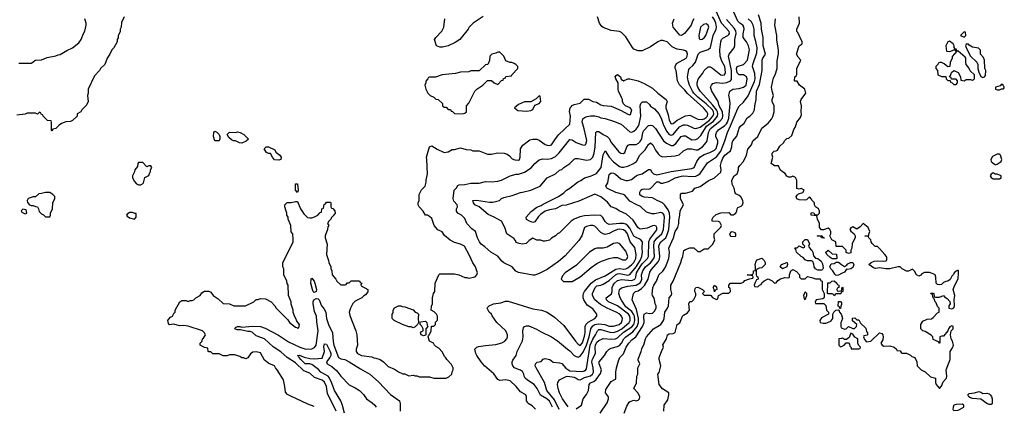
# Model space of a CAD drawing. Header units: inches. Extents: x 2348341 to 2479810, y 460419 to 613669.
# Tile 647 of 656: x 2442038 to 2451578, y 584738 to 588483. Entities that reach past the tile are written whole.
import ezdxf

# ---------------------------------------------------------------- set-up
doc = ezdxf.new("R2010")
doc.units = ezdxf.units.IN
doc.header["$MEASUREMENT"] = 0
doc.layers.add('C4548', color=7, linetype='Continuous')
doc.layers.add('C4558', color=7, linetype='Continuous')

msp = doc.modelspace()

# ---------------------------------------------------------------- linework, layer by layer
at = {"layer": 'C4548', "color": 2}
for points, elevation in [([(2443052, 588510), (2443025.4, 588454.6), (2443022, 588410), (2443012, 588390), (2443011.6, 588368.4), (2442992.7, 588327.3), (2442991.6, 588308.4), (2442982, 588290), (2442982, 588270), (2442952, 588210), (2442932, 588190), (2442912, 588150), (2442884.7, 588110), (2442862, 588050), (2442822, 588010), (2442812, 587990), (2442762, 587938), (2442702, 587810), (2442702, 587770), (2442694, 587750), (2442702, 587690), (2442685.4, 587654.6), (2442642, 587610), (2442631.1, 587588.9), (2442594, 587570), (2442594, 587550), (2442550, 587506), (2442530, 587498), (2442485.4, 587494.6), (2442443.6, 587476.4), (2442419.6, 587460.4), (2442390, 587428), (2442358, 587422), (2442350, 587406), (2442346, 587410), (2442346, 587490), (2442342, 587502), (2442307.3, 587507.3), (2442266, 587550), (2442262, 587562), (2442247.3, 587567.3), (2442242, 587582), (2442230, 587586), (2442212, 587568), (2442190, 587578), (2442110, 587578), (2442091.1, 587568.9), (2442010, 587558)], 70), ([(2444890, 584737.2), (2444830, 584759), (2444658, 584838), (2444633.6, 584853.6), (2444615.3, 584875.3), (2444608.7, 584930), (2444592.9, 584992.9), (2444532.5, 585092.5), (2444515.3, 585110), (2444508.7, 585128.7), (2444452.5, 585152.5), (2444410, 585184), (2444370, 585256), (2444330, 585267), (2444297.3, 585262.7), (2444273.7, 585246.3), (2444250, 585208), (2444230, 585198), (2444210, 585208), (2444190, 585208.7), (2444170, 585222), (2444123.6, 585236.4), (2444070, 585238), (2444050, 585228), (2444010, 585228), (2443970, 585246), (2443910, 585246), (2443890, 585266), (2443870, 585266), (2443866, 585270), (2443862, 585302), (2443828.4, 585308.4), (2443786, 585330), (2443786, 585350), (2443806, 585370), (2443808, 585390), (2443820.4, 585399.6), (2443838, 585430), (2443828, 585450), (2443808.9, 585468.9), (2443670, 585515.3), (2443630, 585522), (2443590, 585518), (2443530, 585533.2), (2443490, 585528), (2443480.4, 585540.4), (2443476.4, 585556.4), (2443475.3, 585570), (2443480.2, 585579.8), (2443499, 585601), (2443518, 585610), (2443536.4, 585643.6), (2443546, 585650), (2443546, 585670), (2443588.7, 585751.3), (2443610, 585762), (2443650, 585762), (2443670, 585754), (2443690, 585762), (2443710, 585762), (2443726, 585770), (2443746, 585790), (2443786, 585810), (2443803.1, 585836.9), (2443830, 585854), (2443870, 585854), (2443890, 585842), (2443911.3, 585810), (2443959.8, 585779.8), (2444010, 585734), (2444070, 585732), (2444112.7, 585712.7), (2444227.3, 585712.7), (2444306, 585750), (2444328.4, 585771.6), (2444347.3, 585772.7), (2444370, 585782), (2444419.6, 585779.6), (2444474, 585750), (2444511.1, 585711.1), (2444522, 585690), (2444636.9, 585576.9), (2444652, 585550), (2444710, 585504.7), (2444722, 585502), (2444730, 585494), (2444742, 585498), (2444748, 585530), (2444724, 585564), (2444715.3, 585590), (2444702, 585610), (2444688.9, 585648.9), (2444688.7, 585670), (2444668.9, 585728.9), (2444668, 585750), (2444642, 585810), (2444638, 585910), (2444628.9, 585928.9), (2444628, 585950), (2444598, 586010), (2444598, 586070), (2444588, 586090), (2444588, 586130), (2444678, 586310), (2444687.3, 586332.7), (2444688, 586350), (2444686, 586410), (2444668.4, 586428.4), (2444666, 586490), (2444638, 586550), (2444638, 586570), (2444628, 586590), (2444628, 586610), (2444616.4, 586636.4), (2444608, 586670), (2444608, 586690), (2444630, 586711), (2444670, 586710.8), (2444710, 586721), (2444730, 586722), (2444758, 586650), (2444790, 586602), (2444826.4, 586566.4), (2444850, 586562), (2444870, 586562), (2444894, 586574), (2444926, 586590), (2444950, 586614), (2444962, 586618), (2444966, 586650), (2444982, 586658), (2444988.7, 586691.3), (2445002, 586698), (2445010, 586714), (2445050, 586714), (2445054, 586710), (2445054, 586670), (2445058, 586658), (2445072.7, 586652.7), (2445092.7, 586632.7), (2445094, 586610), (2445076.9, 586583.1), (2445062, 586570), (2445051.1, 586548.9), (2445032, 586530), (2445022, 586510), (2445032, 586490), (2445023.6, 586476.4), (2445022, 586450), (2444998, 586390), (2444998, 586370), (2445018, 586310), (2445012, 586210), (2445031.1, 586151.1), (2445032, 586130), (2445052, 586090), (2445052.7, 586072.7), (2445062, 586050), (2445064.7, 586010), (2445102, 585970), (2445111.6, 585951.6), (2445150, 585914), (2445190, 585914), (2445202, 585918), (2445210, 585934), (2445230, 585934), (2445250, 585954), (2445330, 585954), (2445338, 585938), (2445354, 585930), (2445342, 585918), (2445345.4, 585905.4), (2445412, 585870), (2445411.6, 585848.4), (2445390, 585818), (2445371.6, 585808.4), (2445354, 585790), (2445290, 585755.3), (2445267.5, 585732.5), (2445242.8, 585690), (2445231, 585650), (2445238, 585618), (2445296, 585470), (2445306, 585430), (2445311, 585330), (2445298, 585290), (2445298, 585270), (2445311.3, 585250), (2445350, 585231), (2445450, 585216), (2445470, 585206), (2445490, 585204.7), (2445530, 585191.3), (2445562, 585170), (2445610, 585124.7), (2445670, 585098), (2445710, 585071.3), (2445750, 585052), (2445771.1, 585051.1), (2445810, 585032), (2445850, 585038), (2445870, 585032), (2445890, 585034), (2445910, 585022), (2446010, 585022), (2446050, 585012), (2446170, 585012), (2446196.4, 585023.6), (2446226, 585050), (2446228.4, 585071.6), (2446238, 585090), (2446238, 585110), (2446223.1, 585143.1), (2446178, 585190), (2446168.4, 585208.4), (2446156.4, 585216.4), (2446130, 585266), (2446100.4, 585300.4), (2446070, 585318), (2446058, 585330), (2446048, 585350), (2446009, 585370), (2445995.3, 585410), (2445998, 585422), (2446010, 585434), (2446026, 585470), (2446027.3, 585512.7), (2446050, 585514), (2446066, 585530), (2446068.4, 585551.6), (2446087.3, 585572.7), (2446088, 585610), (2446078, 585630), (2446054.6, 585654.6), (2446026, 585670), (2446027.3, 585707.3), (2446038, 585730), (2446038, 585790), (2446049, 585830), (2446062, 585850), (2446064, 585930), (2446098, 586010), (2446110, 586022), (2446250, 586022), (2446294, 586010), (2446350, 585984.7), (2446370, 585984.7), (2446390, 585978), (2446450, 585992), (2446468, 586010), (2446475.3, 586030), (2446455.3, 586090), (2446430, 586128), (2446398, 586198), (2446348, 586290), (2446308, 586310), (2446250, 586326), (2446210, 586346), (2446153.6, 586393.6), (2446130, 586428), (2446088.9, 586448.9), (2446054, 586490), (2446030, 586558), (2446010, 586578), (2445990, 586588), (2445968.9, 586588.9), (2445948.9, 586628.9), (2445908, 586670), (2445898, 586690), (2445898, 586710), (2445908, 586730), (2445908, 586790), (2445930, 586834), (2445966, 586870), (2445975.3, 586910), (2445975.3, 586930), (2445989, 586990), (2445984, 587130), (2445979, 587150), (2446008.9, 587251.1), (2446030, 587262), (2446082, 587230), (2446150, 587198), (2446190, 587202), (2446230, 587224.7), (2446250, 587224.7), (2446310, 587242), (2446365.4, 587225.4), (2446410, 587222), (2446430, 587212), (2446490, 587211.3), (2446570, 587181), (2446610, 587181), (2446670, 587194.8), (2446730.9, 587190.9), (2446759.8, 587179.8), (2446783.5, 587163.5), (2446810, 587136), (2446835.3, 587124.7), (2446870, 587121), (2446882, 587130), (2446888.7, 587150), (2446889.2, 587230.8), (2446913.6, 587266.4), (2446982, 587318), (2447010, 587326), (2447050, 587324.7), (2447070, 587316), (2447130, 587274.8), (2447150, 587266.8), (2447170, 587262.8), (2447190, 587271), (2447229.6, 587330.3), (2447262.7, 587370), (2447369, 587470), (2447374.5, 587550), (2447366, 587594), (2447372.3, 587627.7), (2447380.2, 587639.8), (2447390, 587651.3), (2447410, 587662.8), (2447470, 587674), (2447508.4, 587711.6), (2447550, 587712), (2447590, 587692), (2447625.4, 587685.4), (2447670, 587658), (2447690, 587651), (2447770, 587644.9), (2447864.5, 587604.5), (2447930, 587566.8), (2447950, 587561), (2447955.1, 587564.9), (2447969, 587610), (2447954, 587630), (2447909.3, 587649.3), (2447889.3, 587669.3), (2447879, 587690), (2447877.2, 587710), (2447869.2, 587730), (2447839, 587790), (2447835.3, 587810), (2447838, 587870), (2447815.3, 587910), (2447809.2, 587930), (2447816.4, 587943.6), (2447829.3, 587950.7), (2447858, 587930), (2447865.4, 587905.4), (2447890, 587892), (2447928.9, 587911.1), (2447950, 587911.3), (2448030, 587891), (2448090, 587866), (2448170, 587818.8), (2448221, 587770), (2448301, 587710), (2448310.8, 587690), (2448297.3, 587650), (2448298, 587630), (2448321.7, 587561.7), (2448330.5, 587510), (2448350, 587474.8), (2448370, 587476.3), (2448409.7, 587510.3), (2448490, 587553), (2448530, 587559.1), (2448610, 587519.3), (2448650, 587517.6), (2448670, 587523.7), (2448690, 587537.1), (2448701.6, 587550), (2448707, 587570), (2448697, 587590), (2448662.9, 587630), (2448507.8, 587767.8), (2448481.7, 587801.7), (2448432.1, 587852.1), (2448412.7, 587890), (2448397.2, 587990), (2448389.2, 588010), (2448389.1, 588030.9), (2448401.2, 588058.8), (2448496, 588110), (2448506, 588130), (2448509.2, 588150), (2448501.2, 588170), (2448490, 588181.2), (2448470, 588189.3), (2448410, 588197), (2448385.6, 588205.6), (2448361, 588221), (2448310, 588268.7), (2448270, 588282), (2448250, 588282), (2448222, 588270), (2448150, 588219), (2448070, 588182), (2448030, 588182), (2447990, 588198), (2447974.6, 588214.6), (2447910, 588318), (2447870, 588358), (2447850, 588368.7), (2447770, 588378), (2447690, 588408.7), (2447678, 588418), (2447655.3, 588450), (2447635.3, 588510)], 70), ([(2446530, 588515.3), (2446432, 588450), (2446392, 588410), (2446382, 588390), (2446302, 588290), (2446259.1, 588260.9), (2446190, 588229), (2446136.4, 588216.4), (2446110, 588215.3), (2446078, 588230), (2446058, 588290), (2446068.9, 588311.1), (2446128.9, 588371.1), (2446148.4, 588411.6), (2446158, 588490)], 70), ([(2447035.3, 584710), (2447002, 584742), (2446965.6, 584765.6), (2446957.2, 584777.2), (2446949.2, 584790), (2446949, 584830), (2446942, 584850), (2446890, 584879), (2446850, 584929.2), (2446790, 584984), (2446750, 584995.3), (2446690, 584988.7), (2446670, 584998), (2446632.9, 585052.9), (2446542, 585130), (2446510, 585168), (2446468.7, 585230), (2446458, 585250), (2446448, 585290), (2446466, 585310), (2446483.1, 585316.9), (2446551.9, 585328.1), (2446650, 585337.3), (2446710, 585354), (2446739, 585370), (2446757.2, 585390), (2446766, 585410), (2446766, 585430), (2446749.2, 585470), (2446662, 585550), (2446614.6, 585614.6), (2446608, 585630), (2446588, 585650), (2446568.4, 585688.4), (2446570, 585694), (2446586, 585710), (2446630, 585731.3), (2446700.4, 585739.6), (2446744.7, 585755.3), (2446770, 585756), (2447010, 585682.8), (2447094, 585670), (2447150, 585651), (2447219.9, 585599.9), (2447310, 585521), (2447422.8, 585370), (2447450, 585338.8), (2447470, 585327.7), (2447490, 585351.3), (2447510, 585418), (2447516.9, 585450), (2447518.4, 585510), (2447526.5, 585533.5), (2447547.2, 585552.8), (2447609.3, 585590), (2447629.2, 585610), (2447629.2, 585630), (2447600.9, 585670), (2447590, 585682.7), (2447536.9, 585716.9), (2447503.7, 585770), (2447497, 585790), (2447497, 585810), (2447500.7, 585830), (2447511.6, 585850), (2447574.3, 585930), (2447616.6, 585963.4), (2447710, 586001.3), (2447812.7, 586067.3), (2447850, 586074), (2447892.3, 586067.7), (2447910, 586070.3), (2447930, 586080.3), (2447969.8, 586110.2), (2447988.7, 586131.3), (2448008, 586170), (2448012.8, 586210), (2447997.4, 586277.4), (2447952.3, 586332.3), (2447926.3, 586410), (2447910.7, 586430.7), (2447890, 586446), (2447852.3, 586452.3), (2447830, 586449.7), (2447790, 586434.7), (2447750, 586411.6), (2447710, 586402.9), (2447690, 586409.4), (2447670, 586422.7), (2447610, 586482.7), (2447590, 586489.3), (2447570, 586489.3), (2447530, 586481.2), (2447510.7, 586469.3), (2447484, 586390), (2447456.7, 586343.3), (2447324.5, 586195.5), (2447259.9, 586140.1), (2447150, 586064), (2447070, 586024), (2447030, 586009), (2447010, 586009), (2446870, 586034), (2446846, 586046), (2446810, 586088.7), (2446730, 586129), (2446710, 586145.2), (2446670, 586193.2), (2446602, 586230), (2446544.1, 586284.1), (2446510, 586309.2), (2446493.2, 586330), (2446474, 586370), (2446455.3, 586430), (2446418, 586458), (2446370, 586508), (2446350, 586558), (2446318, 586590), (2446282, 586610), (2446269.3, 586629.3), (2446269, 586650), (2446279, 586670), (2446278, 586690), (2446244.7, 586724.7), (2446239, 586750), (2446247.3, 586832.7), (2446270, 586854), (2446283.1, 586876.9), (2446295.3, 586884.7), (2446350, 586886.8), (2446410, 586901), (2446490, 586898.8), (2446550, 586914.8), (2446610, 586911), (2446670, 586918.8), (2446706, 586930), (2446788.9, 586971.1), (2446850, 586986), (2446870, 586986.8), (2446930, 587007.3), (2446993.4, 587046.6), (2447029, 587090), (2447070, 587124.7), (2447105.6, 587134.4), (2447150, 587133.4), (2447190, 587139.3), (2447230, 587159.1), (2447265.4, 587194.6), (2447370, 587322.8), (2447390, 587320.7), (2447430, 587294), (2447490, 587270.8), (2447512.9, 587267.1), (2447524, 587276), (2447531.7, 587311.7), (2447506.8, 587426.8), (2447486.8, 587493.2), (2447496, 587524), (2447510, 587536), (2447535.5, 587544.5), (2447570, 587551), (2447610, 587550.8), (2447650, 587541), (2447670, 587531), (2447710, 587527.3), (2447790, 587500.7), (2447864.7, 587470), (2447950, 587397.3), (2447970, 587394), (2447990, 587402), (2448010, 587422), (2448030, 587447.3), (2448038.7, 587470), (2448055.6, 587550), (2448051.1, 587648.9), (2448055.6, 587670), (2448071.4, 587688.6), (2448110, 587687), (2448140.7, 587660.7), (2448150, 587646.8), (2448190, 587618.8), (2448230, 587570.8), (2448252.7, 587530), (2448273.7, 587470), (2448303.7, 587403.7), (2448330, 587370.6), (2448350, 587363), (2448370, 587370.5), (2448430, 587443.8), (2448470, 587464.4), (2448490, 587466), (2448510, 587461.6), (2448570, 587430.6), (2448590, 587430.5), (2448630, 587441.3), (2448723.1, 587510), (2448755, 587550), (2448762.4, 587570), (2448761.4, 587590), (2448749.7, 587610), (2448690, 587668.5), (2448610, 587731.1), (2448569.7, 587770), (2448555.8, 587790), (2448526.9, 587850), (2448514.3, 587890), (2448509.7, 587930), (2448520.5, 587999.5), (2448530, 588014.8), (2448560.1, 588039.9), (2448585.2, 588070), (2448612.7, 588150), (2448630, 588167.3), (2448710, 588194.8), (2448730, 588212), (2448758.7, 588330), (2448785.6, 588390), (2448789.6, 588410), (2448783.5, 588450), (2448770, 588482.7), (2448750, 588509.5)], 66), ([(2447201.5, 584730), (2447170, 584787.3), (2447147, 584810), (2447084.9, 584844.9), (2447052, 584910), (2447022.9, 584950), (2446959.3, 584990), (2446937.2, 585010), (2446925.2, 585030), (2446922, 585050), (2446910, 585075.3), (2446889.2, 585089.2), (2446870, 585093.2), (2446832, 585112), (2446817.2, 585130), (2446809.4, 585149.4), (2446809.3, 585170), (2446814.8, 585185.2), (2446849, 585230), (2446859, 585270), (2446909.3, 585370.7), (2446917.2, 585410), (2446914, 585470), (2446921.2, 585498.8), (2446930, 585511.3), (2446950, 585518), (2446970, 585518), (2447045.4, 585485.4), (2447090, 585458), (2447190, 585411.3), (2447250, 585371.3), (2447346, 585290), (2447370, 585274.8), (2447410.8, 585230), (2447430, 585219.3), (2447450, 585215.5), (2447470, 585224), (2447498.3, 585261.7), (2447529.8, 585330), (2447556.4, 585410), (2447573, 585487), (2447590, 585517.6), (2447610, 585530.2), (2447650, 585536.1), (2447709.1, 585529.1), (2447750, 585515.3), (2447790, 585515.3), (2447845.2, 585530), (2447869.4, 585550), (2447877, 585570), (2447878, 585590), (2447869.2, 585610), (2447852.7, 585630), (2447819, 585650), (2447730, 585687.6), (2447664.6, 585724.6), (2447609.4, 585770), (2447587, 585810), (2447587, 585830), (2447612.5, 585887.5), (2447630, 585906), (2447670, 585912.4), (2447690, 585921.6), (2447750, 585957.6), (2447809.6, 586010), (2447830, 586021.1), (2447850, 586024.6), (2447930, 586008.9), (2447950, 586014.9), (2448010.8, 586090), (2448048.7, 586150), (2448067.1, 586190), (2448071.5, 586230), (2448068.2, 586270), (2448071.6, 586330), (2448054.5, 586354.5), (2448010, 586371.5), (2447990, 586385.1), (2447950, 586465.1), (2447930, 586487.6), (2447910, 586501.3), (2447890, 586508), (2447850.3, 586509.7), (2447750, 586499.3), (2447730, 586509.2), (2447710, 586529.2), (2447687.3, 586567.3), (2447670, 586585.2), (2447610, 586589.4), (2447510, 586582.9), (2447466.9, 586573.1), (2447411, 586550), (2447381, 586530), (2447270, 586418), (2447250, 586408), (2447230, 586388), (2447190, 586368), (2447170, 586348.7), (2447130, 586338), (2447110, 586338), (2447087.3, 586347.3), (2447048.4, 586348.4), (2447010, 586368), (2446975.3, 586344.7), (2446946.4, 586313.6), (2446910, 586309), (2446876.4, 586316.4), (2446850, 586326), (2446843.1, 586343.1), (2446824.7, 586364.7), (2446758, 586410), (2446738, 586470), (2446708, 586530), (2446635.3, 586570), (2446576.2, 586596.2), (2446490, 586669.4), (2446449, 586690), (2446434, 586710), (2446429.4, 586730.6), (2446465.6, 586734.4), (2446590, 586715.5), (2446624.1, 586715.9), (2446686, 586730), (2446708, 586750), (2446730, 586761), (2446810, 586778.8), (2446889.5, 586810.5), (2446910, 586810.8), (2446990, 586830.8), (2447082, 586870), (2447148, 586950), (2447228.9, 586991.1), (2447270, 587024.7), (2447290, 587031.3), (2447310, 587051.3), (2447370, 587091.3), (2447410, 587131.3), (2447422, 587138), (2447450, 587138.8), (2447530, 587122.8), (2447570, 587127.3), (2447592.3, 587150), (2447604.5, 587190), (2447613.6, 587250), (2447621.2, 587390), (2447630, 587401), (2447650, 587401), (2447690, 587370.8), (2447731.3, 587350), (2447750.5, 587330.5), (2447770.7, 587290), (2447841.7, 587201.7), (2447862, 587190), (2447890, 587187.3), (2447902.7, 587197.3), (2447921.2, 587250), (2447932.7, 587267.3), (2447946.8, 587273.2), (2448010, 587275.5), (2448033.1, 587286.9), (2448050, 587302.8), (2448064.5, 587330), (2448076.2, 587390), (2448085.6, 587410), (2448130, 587457.3), (2448150, 587462.8), (2448170, 587458.8), (2448197.3, 587430), (2448277.3, 587310), (2448305.7, 587285.7), (2448330, 587273), (2448350, 587264.9), (2448370, 587264.9), (2448396.6, 587283.4), (2448448.2, 587351.8), (2448470, 587359.1), (2448490, 587357.3), (2448550, 587320.5), (2448590, 587321.6), (2448610, 587332.7), (2448638.4, 587361.6), (2448694.2, 587450), (2448759.9, 587500.1), (2448798.5, 587550), (2448802.4, 587570), (2448798.8, 587590), (2448788, 587610), (2448754.8, 587654.8), (2448632.3, 587790), (2448609.5, 587830), (2448602, 587850), (2448600.9, 587870), (2448612.1, 587907.9), (2448620.1, 587919.9), (2448655.9, 587964.1), (2448670, 587991), (2448710, 588026), (2448730, 588026), (2448750, 588014.8), (2448832, 587950), (2448850, 587945.5), (2448868, 587950), (2448877, 587970), (2448869.6, 588030), (2448842.6, 588082.6), (2448825.6, 588130), (2448822.9, 588190), (2448832.3, 588270), (2448839.3, 588290), (2448850, 588302.8), (2448899, 588330), (2448910, 588341), (2448914.5, 588350), (2448912.1, 588367.9), (2448838.9, 588450), (2448787, 588567)], 62), ([(2447352.3, 584732.3), (2447297, 584810), (2447269.3, 584870), (2447255.1, 584910), (2447249.3, 584950), (2447252.9, 584967.1), (2447270, 584994.8), (2447332.1, 585027.9), (2447350, 585030.3), (2447410, 585019.5), (2447431.2, 585011.2), (2447450, 584996.4), (2447470, 584994.4), (2447510, 585016.1), (2447570, 585032.2), (2447589.6, 585050), (2447596.9, 585070), (2447595.8, 585110), (2447582.4, 585170), (2447586.8, 585193.2), (2447616.4, 585250), (2447613.3, 585310), (2447616.9, 585330), (2447630, 585358), (2447650, 585374.9), (2447690, 585394), (2447771.3, 585388.7), (2447810, 585392.2), (2447830, 585401.3), (2447890, 585456.5), (2447970, 585506.3), (2447988.6, 585530), (2447998, 585570), (2447993.6, 585610), (2447986.4, 585630), (2447970, 585655.8), (2447910, 585702.4), (2447870, 585765.2), (2447856.2, 585790), (2447843.6, 585830), (2447849.5, 585870), (2447870, 585884), (2447930, 585903.1), (2448010, 585912.9), (2448050, 585934.9), (2448060.5, 585950), (2448065.4, 585970), (2448064, 586010), (2448074.3, 586050), (2448101.3, 586090), (2448151.5, 586128.5), (2448182.6, 586170), (2448188.3, 586190), (2448181.7, 586290), (2448187.1, 586330), (2448212.7, 586367.3), (2448261.3, 586410), (2448277.2, 586450), (2448285.4, 586565.4), (2448282.4, 586590), (2448270, 586609.4), (2448250, 586615.6), (2448190, 586603.7), (2448163.7, 586603.7), (2448110, 586617.2), (2448053.8, 586673.8), (2448010, 586692), (2447950, 586725.1), (2447902, 586782), (2447889.7, 586789.7), (2447814, 586810), (2447728, 586850), (2447718, 586870), (2447736, 586904), (2447750, 586982), (2447770, 587001), (2447790, 586996.3), (2447810, 586986.8), (2447861.6, 586941.6), (2447910, 586925.5), (2447930, 586924.9), (2447966.6, 586933.4), (2448010, 586971), (2448030, 586981), (2448070, 586991), (2448130, 587031), (2448150, 587031.3), (2448160.7, 587010), (2448178.8, 586990), (2448210, 586980.3), (2448350, 587012.2), (2448550, 587040.7), (2448573.2, 587050), (2448599.5, 587110), (2448628.5, 587151.5), (2448670, 587178.4), (2448724.2, 587195.8), (2448770, 587218), (2448785.3, 587234.7), (2448802, 587290), (2448801.3, 587310), (2448784.5, 587350), (2448782, 587370), (2448789.6, 587390), (2448810, 587416.3), (2448870, 587457.1), (2448886.3, 587473.7), (2448896, 587490), (2448908.3, 587530), (2448920.7, 587670), (2448919.6, 587699.6), (2448909.2, 587750.8), (2448919, 587790), (2448948, 587810), (2449010, 587818), (2449050, 587828.4), (2449076.2, 587850), (2449086, 587910), (2449079, 587930), (2449050, 587949), (2449009, 587950), (2448990, 587969), (2448982, 588010), (2448990, 588030.8), (2449050, 588047.7), (2449089.5, 588090), (2449109.3, 588190), (2449099.3, 588230), (2449079.3, 588270), (2449046.6, 588310), (2449047.2, 588347.2), (2449057.6, 588390), (2449054.5, 588414.5), (2449043.7, 588430), (2449015.1, 588450), (2448996.2, 588470), (2448956.5, 588556.5)], 54), ([(2447662, 584670), (2447729.2, 584770), (2447744, 584810), (2447744, 584830), (2447715.3, 584870), (2447718, 584902), (2447770, 584978), (2447810, 585002), (2447815.3, 585010), (2447815.3, 585070), (2447821.2, 585110), (2447840.2, 585179.8), (2447854, 585210), (2447890, 585246), (2447914, 585310), (2447940.9, 585350), (2447970, 585382), (2448007.6, 585412.4), (2448073, 585510), (2448089.6, 585550), (2448084.2, 585610), (2448088.1, 585631.9), (2448110, 585644), (2448142, 585638), (2448170, 585638.8), (2448190, 585658.8), (2448206, 585690), (2448205.2, 585710), (2448194, 585730), (2448193.6, 585753.6), (2448185.2, 585785.2), (2448169, 585810), (2448165.6, 585825.6), (2448174.2, 585885.8), (2448180.9, 585910), (2448209.4, 585950), (2448229.3, 586010), (2448270, 586046), (2448295.8, 586084.2), (2448327, 586170), (2448333.2, 586230), (2448329.2, 586270), (2448372, 586370), (2448389.6, 586430), (2448414.5, 586470), (2448423.7, 586510), (2448423.2, 586536.8), (2448435.3, 586590), (2448439, 586630), (2448468.7, 586690), (2448440.9, 586750), (2448441.2, 586790), (2448450, 586801), (2448490, 586801), (2448556.6, 586823.4), (2448578, 586850), (2448632.1, 586867.9), (2448710, 586922.8), (2448770, 586950.8), (2448830, 587004.7), (2448833.2, 587030), (2448829.3, 587070), (2448837, 587110), (2448850, 587141), (2448870, 587170.7), (2448926.6, 587213.4), (2448939.3, 587250), (2448940.9, 587290), (2448947, 587310), (2448986.3, 587353.7), (2449010, 587432), (2449022, 587450), (2449058.6, 587481.4), (2449086.8, 587533.2), (2449111.9, 587548.1), (2449141.5, 587578.5), (2449157.2, 587610), (2449161.2, 587650), (2449175.1, 587710), (2449178, 587790), (2449205.8, 587854.2), (2449232, 587990), (2449232.7, 588090), (2449239.3, 588110), (2449264, 588150), (2449242.9, 588230), (2449240.7, 588310), (2449226, 588390), (2449223.7, 588450), (2449197.2, 588530)], 46), ([(2450000, 586286), (2449950, 586286), (2449946, 586330), (2449906, 586350), (2449888.4, 586388.4), (2449898, 586410), (2449898, 586430), (2449888, 586450), (2449870, 586462), (2449827.3, 586447.3), (2449807.3, 586447.3), (2449788.4, 586468.4), (2449788, 586510), (2449768, 586550), (2449762, 586582), (2449706, 586590), (2449706, 586610), (2449710, 586614), (2449731.6, 586611.6), (2449738, 586598), (2449750, 586594), (2449770, 586594), (2449786, 586610), (2449786, 586630), (2449778, 586650), (2449748, 586670), (2449738, 586690), (2449738, 586710), (2449714, 586734), (2449710, 586746), (2449690, 586766), (2449662, 586738), (2449646, 586734), (2449590, 586737.2), (2449569, 586749), (2449562, 586770), (2449573.6, 586786.4), (2449584, 586796), (2449626, 586810), (2449638, 586830), (2449635.3, 586835.3), (2449610, 586848), (2449590, 586842), (2449569.1, 586849.1), (2449568.7, 586928.7), (2449554.6, 586954.6), (2449530, 586966), (2449510, 586958), (2449490, 586958), (2449470, 586966), (2449454, 586994), (2449430, 587008), (2449406, 587030), (2449390, 587066), (2449350, 587066), (2449318, 587090), (2449335.3, 587150), (2449328.7, 587170), (2449329.1, 587190.9), (2449349.3, 587210.7), (2449368.7, 587211.3), (2449380.4, 587219.6), (2449403.2, 587256.8), (2449438, 587290), (2449450, 587312), (2449470, 587332), (2449490, 587334), (2449518, 587362), (2449540.4, 587419.6), (2449556.4, 587443.6), (2449569.3, 587490.7), (2449603.1, 587536.9), (2449614.6, 587565.4), (2449608.7, 587590), (2449614, 587650), (2449602, 587690), (2449608.7, 587710), (2449654, 587770), (2449644, 587810), (2449595.3, 587850), (2449570, 587886), (2449550, 587886), (2449546, 587890), (2449548, 587930), (2449562, 587938), (2449567.3, 587952.7), (2449568.7, 588010), (2449608, 588090), (2449580.2, 588120.2), (2449565.2, 588150), (2449589.1, 588230.9), (2449618, 588250), (2449618, 588270), (2449579, 588359), (2449568.7, 588370), (2449568, 588390), (2449595.3, 588450), (2449589, 588510)], 38), ([(2442030, 588062), (2442150, 588062), (2442166, 588070), (2442188.4, 588091.6), (2442250, 588094), (2442303.1, 588116.9), (2442390, 588132), (2442410, 588142), (2442430, 588144.7), (2442494.6, 588185.4), (2442550, 588211.3), (2442610, 588258), (2442635.3, 588290), (2442655.3, 588350), (2442669.1, 588370.9), (2442684, 588430), (2442684, 588450), (2442669, 588490)], 70), ([(2447266.6, 584706.6), (2447219.1, 584799.1), (2447147.3, 584890), (2447123.7, 584970), (2447041.2, 585110), (2447034, 585130), (2447035.3, 585150), (2447053.6, 585166.4), (2447090, 585171.3), (2447110, 585194), (2447130, 585202), (2447174, 585190), (2447206.8, 585166.8), (2447270, 585160.4), (2447290, 585152.7), (2447330, 585108.2), (2447370, 585083.1), (2447490, 585074), (2447510, 585080.7), (2447524, 585090), (2447530, 585102), (2447566, 585330), (2447590, 585388.2), (2447617.6, 585430), (2447636, 585470), (2447650, 585480.5), (2447670, 585483.1), (2447756.7, 585456.7), (2447790, 585453.4), (2447810, 585458), (2447830, 585464.6), (2447871.3, 585490), (2447943.6, 585550), (2447952.4, 585570), (2447953.3, 585590), (2447949.7, 585610), (2447936.9, 585630), (2447830, 585711.3), (2447742.7, 585750), (2447723.7, 585770), (2447721.2, 585790), (2447772.9, 585827.1), (2447778.7, 585850), (2447779.7, 585890), (2447787.8, 585910), (2447801.6, 585930), (2447830, 585955.3), (2447870, 585967.2), (2447970, 585955.6), (2447998.4, 585970), (2448008.2, 585990), (2448016, 586030), (2448049.8, 586090), (2448070, 586118.9), (2448120.5, 586170), (2448130.8, 586189.2), (2448133.5, 586330), (2448143.8, 586356.2), (2448210, 586446), (2448212.3, 586470), (2448204, 586484), (2448190, 586489), (2448170, 586485.2), (2448117.5, 586462.5), (2448050, 586453.2), (2448030, 586465.2), (2447981.2, 586541.2), (2447918.9, 586598.9), (2447848, 586630), (2447812.9, 586652.9), (2447770, 586669), (2447734.8, 586714.8), (2447670, 586768), (2447610, 586791.5), (2447456, 586724), (2447332.7, 586687.3), (2447290, 586681.7), (2447230, 586649.6), (2447170, 586640.5), (2447130, 586626.9), (2447084.8, 586595.2), (2447064.9, 586575.1), (2447030, 586524), (2447010, 586519), (2446978, 586530), (2446948.9, 586548.9), (2446946, 586570), (2446995.5, 586624.5), (2447050, 586666.8), (2447090, 586682), (2447110, 586697.3), (2447258, 586770), (2447310, 586804.7), (2447335.3, 586830), (2447368.7, 586850), (2447444, 586910), (2447476.1, 586923.9), (2447510, 586950.8), (2447570, 586966.8), (2447626, 586994), (2447672.7, 587050), (2447690, 587174), (2447710, 587211.3), (2447750.7, 587150), (2447790, 587106), (2447850, 587061), (2447870, 587054), (2447890, 587053.4), (2447930, 587063), (2447984, 587090), (2448013.2, 587110), (2448045.2, 587170), (2448097.4, 587222.6), (2448130, 587274.8), (2448150, 587291), (2448173.4, 587270), (2448198.8, 587218.8), (2448223.4, 587183.4), (2448245.2, 587165.2), (2448270, 587154.8), (2448390, 587163), (2448427.2, 587172.8), (2448470, 587211), (2448510, 587230.7), (2448550, 587233.4), (2448590, 587223), (2448610, 587223.8), (2448652.3, 587250), (2448687.9, 587292.1), (2448698, 587310), (2448712.8, 587390), (2448731.6, 587430), (2448820.3, 587499.7), (2448846.3, 587530), (2448851.1, 587550), (2448846.6, 587590), (2448816.2, 587650), (2448804.5, 587690), (2448743.7, 587790), (2448732.7, 587830), (2448740.9, 587850), (2448754.8, 587865.2), (2448790, 587874.9), (2448848.7, 587868.7), (2448890, 587873.4), (2448926.6, 587890), (2448934.9, 587905.1), (2448934.8, 587990), (2448906.6, 588130), (2448913.2, 588150), (2448961.2, 588210), (2448966, 588234), (2448966.3, 588290), (2448979.1, 588350), (2448976.4, 588376.4), (2448962, 588402), (2448885.5, 588485.5)], 58), ([(2447430, 584714.8), (2447482, 584750), (2447499, 584810), (2447530, 584852), (2447549.3, 584890.7), (2447555.3, 584950), (2447570, 584964.7), (2447601.6, 584978.4), (2447623.5, 584996.5), (2447664.2, 585055.8), (2447675.1, 585090), (2447652.7, 585150), (2447654, 585170), (2447705.2, 585230), (2447726, 585270), (2447750, 585290.7), (2447770, 585300.7), (2447830, 585316.4), (2447850, 585326.4), (2447870, 585348), (2447892.8, 585390), (2447909.7, 585410), (2447979.8, 585460.2), (2448019.3, 585510), (2448034, 585550), (2448034.8, 585590), (2448014.7, 585674.8), (2447972.3, 585770), (2447984.5, 585830), (2448004, 585850), (2448030, 585858), (2448062, 585878), (2448091.8, 585908.2), (2448126, 585970), (2448142.3, 586037.7), (2448158.2, 586061.8), (2448224.1, 586135.9), (2448236.4, 586163.6), (2448241.1, 586190), (2448231.4, 586288.6), (2448236.9, 586310), (2448249.6, 586330), (2448297.4, 586370), (2448308.9, 586391.1), (2448327.1, 586450), (2448336.9, 586570), (2448334.3, 586610), (2448320.6, 586640.6), (2448287.9, 586687.9), (2448267.8, 586707.8), (2448213.2, 586730), (2448170, 586757.6), (2448090, 586763.5), (2448069, 586770), (2448047.7, 586787.7), (2448047.3, 586812.7), (2448056, 586830), (2448070, 586840.5), (2448090, 586846), (2448130, 586840.7), (2448150, 586846.8), (2448210, 586913.4), (2448230, 586913.4), (2448250, 586900.7), (2448270, 586900.7), (2448324.8, 586915.2), (2448388.7, 586950), (2448450, 586966), (2448470, 586970.3), (2448550, 586963), (2448590, 586968), (2448610, 586977.1), (2448630, 586993.4), (2448703.5, 587096.5), (2448790, 587155.8), (2448831, 587210), (2448871.5, 587310), (2448894.7, 587390), (2448926.6, 587453.4), (2448996.1, 587623.9), (2449010, 587644), (2449050, 587682.8), (2449095.6, 587744.4), (2449156.6, 587883.4), (2449163.9, 587910), (2449161.7, 587961.7), (2449139.5, 588030), (2449141.6, 588050), (2449179.5, 588160.5), (2449182.2, 588210), (2449172.2, 588272.3), (2449155.6, 588330), (2449153.6, 588390), (2449146.3, 588430), (2449130, 588463.7), (2449096, 588490)], 50), ([(2447895.3, 584670), (2447920.2, 584739.8), (2447943.1, 584776.9), (2447954.6, 584785.4), (2447990, 584798), (2448010, 584791.3), (2448030, 584798), (2448042, 584810), (2448048, 584830), (2448030, 584866), (2447988, 584910), (2448016, 584964), (2448019, 585030), (2448028, 585050), (2448028, 585110), (2448048, 585150), (2448030, 585186), (2448030, 585194), (2448061.2, 585270), (2448066.3, 585293.7), (2448090, 585342), (2448102.7, 585390), (2448112.7, 585410), (2448179, 585490), (2448250, 585530.8), (2448276, 585570), (2448282.7, 585590), (2448289.4, 585650), (2448316, 585690), (2448323.7, 585710), (2448329.4, 585790), (2448349.3, 585810.7), (2448357.2, 585830), (2448346, 585870), (2448347, 585910), (2448369.3, 585950), (2448445.2, 586130), (2448452.9, 586167.1), (2448464, 586190), (2448474, 586246), (2448490, 586258), (2448530, 586272), (2448570, 586272), (2448610, 586238), (2448630, 586238), (2448670, 586262), (2448710, 586264.7), (2448754, 586310), (2448774, 586350), (2448768.4, 586371.6), (2448768, 586410), (2448830, 586474), (2448838, 586490), (2448820.4, 586520.4), (2448810, 586528), (2448746, 586530), (2448748, 586550), (2448758, 586570), (2448784.7, 586595.3), (2448832.7, 586612.7), (2448910, 586614), (2448930, 586594), (2448950, 586592), (2448978, 586610), (2448988, 586630), (2448988.9, 586651.1), (2448995.3, 586664.7), (2449030, 586678), (2449042, 586690), (2449048.4, 586711.6), (2449044, 586730), (2449025.6, 586765.6), (2449010, 586779), (2448976.4, 586796.4), (2448970, 586806), (2448961.2, 586850), (2448941.2, 586890), (2448939, 586930), (2448962, 586970), (2448988.7, 586990), (2449002, 587030), (2449002, 587050), (2449015.3, 587070), (2449052.1, 587107.9), (2449081.2, 587170), (2449094, 587230), (2449129, 587270), (2449142, 587310), (2449189.1, 587350.9), (2449230, 587432), (2449290, 587482), (2449322, 587518), (2449335.5, 587544.5), (2449349, 587590), (2449348.4, 587648.4), (2449328.7, 587690), (2449329, 587710), (2449341.2, 587750), (2449329, 587790), (2449323.7, 587830), (2449341.5, 587918.5), (2449357.2, 587950), (2449377.2, 588010), (2449376.5, 588083.5), (2449388.9, 588151.1), (2449389.2, 588190), (2449374, 588286), (2449375.3, 588330), (2449354, 588430), (2449361.2, 588490)], 42), ([(2448571, 588490), (2448557.3, 588470), (2448542.8, 588430), (2448481, 588350), (2448450, 588329.4), (2448433.6, 588333.6), (2448369.3, 588410), (2448363.7, 588450), (2448380.9, 588490)], 66), ([(2448278, 584690), (2448284, 584750), (2448318.6, 584801.4), (2448328.7, 584848.7), (2448328.4, 584868.4), (2448266.6, 584906.6), (2448234, 584950), (2448222, 585050), (2448233.2, 585066.8), (2448248.7, 585130), (2448235.3, 585190), (2448235.3, 585210), (2448255.3, 585270), (2448275.3, 585310), (2448270, 585334), (2448304, 585390), (2448315.3, 585430), (2448330, 585441), (2448370, 585444.7), (2448388.4, 585451.6), (2448408.7, 585530), (2448433.6, 585546.4), (2448459, 585610), (2448470, 585621), (2448510, 585642), (2448528.7, 585670), (2448522, 585730), (2448530, 585752), (2448550, 585754), (2448570, 585774), (2448588, 585810), (2448588, 585830), (2448578, 585850), (2448578, 585870), (2448588, 585890), (2448610, 585892), (2448654, 585870), (2448674, 585850), (2448654, 585830), (2448670, 585814), (2448730, 585814), (2448754, 585790), (2448770, 585782), (2448790, 585774), (2448802, 585778), (2448807.3, 585812.7), (2448850, 585834), (2448910, 585834), (2448926, 585850), (2448922, 585882), (2448908, 585890), (2448908.4, 585911.6), (2448926, 585930), (2449028.4, 585931.6), (2449050, 585942), (2449064, 585956), (2449110, 585974), (2449142, 585978), (2449146, 585990), (2449142, 586002), (2449086, 586010), (2449127.3, 586012.7), (2449142, 586018), (2449148, 586032), (2449148.7, 586050), (2449166, 586054), (2449168.7, 586090), (2449164, 586110), (2449174.6, 586145.4), (2449184.7, 586155.3), (2449230, 586174), (2449251.6, 586151.6), (2449262, 586130), (2449262, 586110), (2449230, 586078), (2449203.6, 586076.4), (2449178, 586062), (2449174, 586050), (2449174, 586010), (2449178, 585998), (2449191.3, 585991.3), (2449194, 585970), (2449178, 585962), (2449163.6, 585936.4), (2449154, 585910), (2449158, 585898), (2449190, 585894), (2449207.3, 585912.7), (2449222, 585918), (2449227.3, 585932.7), (2449250, 585954), (2449290, 585974), (2449330, 585952), (2449350, 585932), (2449367.3, 585932.7), (2449383.1, 585956.9), (2449410, 585972), (2449450, 585984.7), (2449490, 585982), (2449498, 585990), (2449498, 586010), (2449508.7, 586051.3), (2449530, 586062), (2449563.6, 586043.6), (2449594, 586010), (2449594, 585990), (2449610, 585974), (2449650, 585974), (2449670, 585994), (2449723.5, 585983.5), (2449750, 585972), (2449792.7, 585972.7), (2449798, 585958), (2449814, 585950), (2449814, 585870), (2449834, 585830), (2449832.7, 585792.7), (2449830, 585786), (2449819.6, 585780.4), (2449754, 585770), (2449745.4, 585745.4), (2449750, 585734), (2449830, 585734), (2449850, 585714), (2449854, 585670), (2449874, 585650), (2449874, 585630), (2449805.4, 585594.6), (2449792, 585570), (2449794, 585550), (2449822, 585542), (2449850, 585542.8), (2449896.5, 585563.5), (2449918, 585590), (2449918, 585630), (2449926, 585650), (2449946, 585670), (2449970, 585674), (2449974, 585674), (2449982, 585650), (2449998, 585630), (2450000, 585624)], 38), ([(2450000, 586023), (2449970, 586008), (2449950, 586006), (2449936.4, 586016.4), (2449918, 586050), (2449898, 586070), (2449886, 586090), (2449902, 586118), (2449930, 586122), (2449950, 586134), (2449970, 586134), (2450000, 586113)], 38), ([(2450000, 585843), (2449998, 585842), (2449992.7, 585827.3), (2449950, 585826), (2449938, 585822), (2449930, 585808), (2449922, 585822), (2449910, 585826), (2449870, 585826), (2449866, 585830), (2449867.3, 585932.7), (2449890, 585934), (2449908.4, 585951.6), (2449930, 585954), (2449954, 585930), (2449958, 585918), (2449974, 585910), (2449974, 585890), (2449958, 585882), (2449954, 585870), (2449958, 585858), (2449970, 585854), (2450000, 585857.8)], 38), ([(2445103.6, 584690), (2445021.7, 584861.7), (2445011.5, 584930), (2444990, 584972.3), (2444968, 584990), (2444895.5, 585015.5), (2444850, 585058), (2444790, 585080.7), (2444710, 585159.6), (2444630, 585211.8), (2444570, 585265.1), (2444493.7, 585313.7), (2444409.2, 585390), (2444330, 585420.9), (2444290, 585455.3), (2444270, 585464), (2444250, 585461.2), (2444178, 585478), (2444150, 585479), (2444130, 585484), (2444124, 585490), (2444130, 585502), (2444150, 585510.7), (2444170.7, 585510.7), (2444190, 585504.7), (2444290, 585514), (2444370.5, 585510.5), (2444415.2, 585495.2), (2444546.2, 585426.2), (2444642.3, 585362.3), (2444751, 585310), (2444810, 585292.7), (2444870, 585293.4), (2444893.3, 585306.7), (2444909.3, 585330), (2444929.4, 585469.4), (2444916.9, 585556.9), (2444915.6, 585610), (2444895.2, 585655.2), (2444880.5, 585730), (2444881.1, 585750), (2444889.7, 585770.3), (2444910, 585783.8), (2444930, 585779.3), (2444940.5, 585770), (2444961.6, 585710), (2444984.6, 585684.6), (2445004.9, 585650), (2445010.5, 585590), (2445028.9, 585528.9), (2445070.5, 585450), (2445074, 585366), (2445080.4, 585330), (2445127.3, 585210), (2445150, 585199.1), (2445190, 585190.6), (2445231.3, 585170), (2445339.9, 585099.9), (2445430, 585050.8), (2445515.9, 584975.9), (2445630, 584851.3), (2445718, 584790), (2445725.4, 584765.4), (2445724.7, 584690)], 66), ([(2450000, 585725.1), (2449992.7, 585707.3), (2449990, 585686), (2449986, 585686), (2449982, 585702), (2449968.4, 585708.4), (2449970, 585754), (2449990, 585754), (2449999.6, 585739.6), (2450000, 585738)], 38), ([(2450000, 585563.8), (2449994, 585550), (2449994, 585510), (2449998, 585498), (2450000, 585497.2)], 38), ([(2450000, 585395.8), (2449974, 585390), (2449974, 585330), (2449990, 585314), (2450000, 585318.4)], 38), ([(2445184.7, 584670), (2445165.6, 584745.6), (2445149.6, 584790), (2445089.7, 584889.7), (2445063.3, 584963.3), (2445037.1, 585017.1), (2445026, 585030), (2444954.5, 585070), (2444934.7, 585094.7), (2444870, 585143.7), (2444850, 585149.5), (2444805.2, 585150), (2444762.7, 585190), (2444746, 585210), (2444743.1, 585223.1), (2444729.3, 585230), (2444750, 585234), (2444795.2, 585215.2), (2444850, 585200.7), (2444890, 585198), (2444970, 585204.7), (2444992, 585270), (2444986.2, 585313.8), (2444990, 585344.7), (2445010, 585338.8), (2445046, 585270), (2445051.7, 585250), (2445051.8, 585230), (2445044.4, 585210), (2445011, 585170), (2445016, 585150), (2445064.2, 585124.2), (2445110, 585082.8), (2445150.7, 585030), (2445230, 584946.8), (2445290, 584918), (2445332, 584890), (2445370, 584852), (2445398, 584810), (2445452.8, 584772.8), (2445478, 584750), (2445490.7, 584730.7)], 62)]:
    msp.add_lwpolyline(points, dxfattribs=dict(at, elevation=elevation))
for points, elevation in [([(2448690, 588443.7), (2448662.3, 588437.7), (2448633.4, 588410), (2448617.3, 588330), (2448621.4, 588301.4), (2448630, 588291.3), (2448650, 588294.8), (2448670, 588307.3), (2448686.6, 588330), (2448714, 588410), (2448709.2, 588430)], 70), ([(2446690, 588168), (2446670, 588168), (2446650, 588158), (2446614, 588150), (2446594, 588130), (2446591.1, 588088.9), (2446574, 588050), (2446550, 588046), (2446490, 587986), (2446410, 587988), (2446390, 587978), (2446310, 587975.3), (2446259.8, 587960.2), (2446130, 587948.7), (2446067.3, 587927.3), (2446010, 587926), (2445998, 587922), (2445994, 587910), (2445972.7, 587887.3), (2445972.7, 587872.7), (2445964.7, 587850), (2445972, 587810), (2445991.6, 587771.6), (2446014, 587750), (2446050, 587734), (2446070, 587714), (2446094, 587710), (2446134, 587670), (2446134, 587650), (2446150, 587634), (2446170, 587634), (2446190, 587614), (2446212.7, 587612.7), (2446218, 587598), (2446232.7, 587592.7), (2446250, 587574), (2446330, 587572), (2446350, 587578), (2446368, 587590), (2446366, 587650), (2446390, 587674), (2446448, 587790), (2446468.9, 587811.1), (2446526, 587850), (2446570, 587894), (2446610, 587894), (2446634, 587870), (2446670, 587854), (2446707.3, 587892.7), (2446722, 587898), (2446727.3, 587912.7), (2446742, 587918), (2446747.3, 587932.7), (2446802, 587938), (2446806, 587950), (2446866, 588010), (2446866, 588030), (2446846, 588050), (2446830, 588058), (2446807.3, 588067.3), (2446788.4, 588068.4), (2446750, 588086), (2446728, 588130)], 74), ([(2447070, 587746), (2447043.6, 587716.4), (2446990, 587686), (2446930, 587686), (2446870, 587662), (2446834, 587630), (2446864.7, 587604.7), (2446950, 587598), (2446990, 587602), (2447010, 587614), (2447030, 587654), (2447070, 587672), (2447088, 587690), (2447082, 587742)], 74), ([(2443970, 587308), (2443928, 587310), (2443915.3, 587350), (2443918, 587390), (2443930, 587402), (2443950, 587394), (2443971, 587371), (2443978, 587350), (2443978, 587330)], 70), ([(2444190, 587288), (2444168.9, 587288.9), (2444130, 587308), (2444110, 587308), (2444090, 587318), (2444063.1, 587343.1), (2444048.4, 587371.6), (2444070, 587392), (2444130, 587391.3), (2444150, 587396), (2444174, 587390), (2444210.9, 587370.9), (2444254, 587326), (2444232.7, 587307.3)], 70), ([(2444550, 587121.2), (2444506.8, 587126.8), (2444488, 587150), (2444470, 587186), (2444450, 587188), (2444430, 587198), (2444408, 587232), (2444426, 587250), (2444448.9, 587251.1), (2444510, 587222), (2444521, 587201), (2444558, 587170), (2444571.3, 587150), (2444570, 587128.7)], 70), ([(2443230, 587098), (2443190, 587098), (2443182, 587090), (2443179.6, 587060.4), (2443152.7, 587027.3), (2443152, 587010), (2443132, 586970), (2443132, 586950), (2443150, 586914), (2443171.6, 586891.6), (2443190, 586882), (2443210, 586882), (2443228.4, 586891.6), (2443236.4, 586903.6), (2443250, 586954), (2443290, 586974), (2443298, 587002), (2443306, 587010), (2443306, 587030), (2443318, 587050), (2443310, 587066), (2443290, 587066), (2443270, 587058)], 74), ([(2444730, 586808), (2444709, 586830), (2444710, 586894), (2444730, 586894), (2444731, 586890), (2444738, 586830)], 70), ([(2442330, 586808.7), (2442290, 586808.7), (2442250, 586798), (2442223.6, 586796.4), (2442191.6, 586768.4), (2442170, 586768), (2442122, 586750), (2442112, 586730), (2442112.7, 586712.7), (2442134, 586690), (2442150, 586682), (2442170, 586682), (2442192.7, 586672.7), (2442211.3, 586671.3), (2442222, 586650), (2442226.4, 586626.4), (2442250, 586602), (2442270, 586594), (2442290, 586574), (2442330, 586574), (2442338, 586590), (2442338, 586610), (2442355.3, 586650), (2442358, 586710), (2442378, 586750), (2442378, 586770), (2442358, 586790)], 74), ([(2442070, 586646), (2442054, 586630), (2442058, 586618), (2442090, 586602), (2442106, 586610), (2442102, 586642)], 74), ([(2443130, 586615.3), (2443105.4, 586614.6), (2443079.6, 586600.4), (2443072, 586590), (2443079.6, 586579.6), (2443103.5, 586563.5), (2443150, 586552), (2443168, 586570), (2443166, 586606), (2443154, 586606)], 74), ([(2448932.7, 586427.3), (2448914, 586410), (2448926, 586386), (2448970, 586382), (2448978, 586390), (2448975.3, 586410), (2448970, 586418), (2448954, 586426)], 42), ([(2447830, 586322), (2447790, 586314), (2447730, 586279), (2447690.7, 586269.3), (2447631.1, 586268.9), (2447610, 586262), (2447558, 586230), (2447433.7, 586106.3), (2447324.7, 586030), (2447298.8, 586001.2), (2447284.7, 585970), (2447307.3, 585947.3), (2447390, 585947.3), (2447470, 585991), (2447576.5, 586083.5), (2447630, 586121), (2447674.8, 586145.2), (2447750, 586170.8), (2447790, 586178.8), (2447830, 586178.8), (2447878, 586158), (2447910, 586156), (2447924, 586170), (2447929.2, 586190), (2447910, 586242), (2447852.9, 586312.9)], 70), ([(2449770, 586055.3), (2449748, 586070), (2449735.3, 586090), (2449734, 586114), (2449722, 586142), (2449710, 586146), (2449670, 586146), (2449650, 586158), (2449630, 586178), (2449608.9, 586188.9), (2449566, 586230), (2449558, 586258), (2449547.3, 586272.7), (2449570, 586274), (2449590, 586292), (2449630, 586274), (2449642, 586278), (2449646, 586290), (2449626, 586310), (2449626, 586330), (2449650, 586354), (2449672.7, 586352.7), (2449691.3, 586311.3), (2449682, 586290), (2449683.6, 586283.6), (2449699.6, 586259.6), (2449712, 586250), (2449722, 586230), (2449730, 586194), (2449750, 586174), (2449771.1, 586171.1), (2449802.8, 586142.8), (2449818, 586118), (2449823.6, 586076.4), (2449818, 586062), (2449810, 586058)], 38), ([(2449830, 586366), (2449808.4, 586368.4), (2449802, 586382), (2449770, 586386), (2449766, 586390), (2449810, 586394), (2449818, 586378), (2449834, 586370), (2449834, 586366)], 38), ([(2449910, 586166), (2449890, 586178), (2449858, 586210), (2449848.4, 586231.6), (2449870, 586252), (2449910, 586214), (2449952.7, 586212.7), (2449954, 586170), (2449950, 586166)], 38), ([(2449430, 586068), (2449406, 586090), (2449418, 586110), (2449470, 586132), (2449474, 586130), (2449478, 586110), (2449471.1, 586088.9)], 38), ([(2444890, 585841.2), (2444881.2, 585850), (2444874, 585870), (2444858, 585930), (2444864, 585970), (2444870, 585978), (2444890, 585951), (2444898.4, 585930), (2444914, 585870), (2444910, 585849)], 66), ([(2448770, 585846), (2448768, 585870), (2448758, 585890), (2448770, 585911.3), (2448790, 585894), (2448794, 585870), (2448778, 585862)], 38), ([(2449650, 585846), (2449634, 585810), (2449638, 585778), (2449650, 585774), (2449666, 585810), (2449666, 585830)], 38), ([(2445850, 585498), (2445830, 585508), (2445808.9, 585508.9), (2445746, 585530), (2445668, 585570), (2445648, 585590), (2445646, 585630), (2445656.4, 585643.6), (2445658, 585670), (2445668.9, 585691.1), (2445710, 585712), (2445730, 585712), (2445743.6, 585703.6), (2445770, 585702), (2445850, 585671.3), (2445871.1, 585651.1), (2445890, 585642), (2445902, 585630), (2445898, 585590), (2445902, 585550), (2445894, 585530), (2445870, 585508)], 70), ([(2445950, 585422), (2445928.7, 585430), (2445922, 585450), (2445930, 585462), (2445946, 585470), (2445948, 585490), (2445934.6, 585514.6), (2445918, 585530), (2445918, 585550), (2445923.1, 585556.9), (2445970, 585562), (2445982, 585550), (2445984.7, 585524.7), (2445994, 585510), (2445974, 585490), (2445974, 585430), (2445970, 585428)], 70)]:
    msp.add_lwpolyline(points, close=True, dxfattribs=dict(at, elevation=elevation))
at = {"layer": 'C4558', "color": 2}
for points, elevation in [([(2451190, 588366), (2451154, 588330), (2451190, 588314), (2451206, 588330), (2451202, 588362)], 38), ([(2451046, 588274), (2451031.6, 588268.4), (2451012, 588230), (2451018, 588178), (2451050, 588174), (2451076.4, 588183.6), (2451098, 588198), (2451094, 588190), (2451110, 588174), (2451118, 588178), (2451072.7, 588127.3), (2451071.6, 588108.4), (2451054, 588070), (2451051.6, 588028.4), (2451030, 588026), (2450996.4, 588056.4), (2450970, 588068), (2450952.7, 588067.3), (2450938, 588062), (2450934, 588050), (2450914, 588030), (2450914, 588010), (2450931.6, 587991.6), (2450934, 587950), (2450970, 587934), (2451012.7, 587932.7), (2451014, 587910), (2451030, 587894), (2451054, 587894), (2451058, 587878), (2451072.7, 587872.7), (2451090, 587854), (2451110, 587854), (2451126, 587870), (2451126, 587890), (2451110, 587906), (2451066, 587906), (2451062, 587922), (2451046, 587930), (2451058, 587942), (2451066, 587970), (2451088.4, 587991.6), (2451130, 587972), (2451154, 587930), (2451158, 587898), (2451172.7, 587892.7), (2451190, 587892), (2451210, 587902), (2451230, 587904.7), (2451250, 587904.7), (2451270, 587898), (2451288, 587910), (2451288.7, 587950), (2451246.3, 587986.3), (2451235.1, 588015.1), (2451209.1, 588049.1), (2451204, 588070), (2451204, 588110), (2451198.6, 588118.6), (2451130, 588178), (2451120.4, 588180.4), (2451110, 588198), (2451100.4, 588200.4), (2451093.6, 588213.6), (2451092.3, 588230), (2451081.2, 588250)], 38), ([(2451230, 588246), (2451210, 588246), (2451202, 588230), (2451218, 588190), (2451252, 588130), (2451312.7, 588072.7), (2451322, 588050), (2451322, 588010), (2451330, 587974), (2451350, 587934), (2451370, 587922), (2451386, 587930), (2451396.4, 587943.6), (2451398, 587990), (2451388, 588010), (2451386, 588090), (2451376.4, 588116.4), (2451348.4, 588148.4), (2451347.3, 588187.3), (2451327.3, 588207.3), (2451270, 588218), (2451236.4, 588236.4)], 38), ([(2451550, 587858), (2451538, 587842), (2451494, 587830), (2451494, 587810), (2451510, 587802), (2451530, 587802), (2451550, 587814), (2451570, 587814), (2451578, 587822), (2451578, 587830), (2451566, 587850)], 38), ([(2451510, 587181.2), (2451463.4, 587156.6), (2451446, 587130), (2451451, 587110), (2451482, 587082), (2451490, 587078), (2451510, 587084.7), (2451549, 587110), (2451553.2, 587130), (2451542, 587170), (2451530, 587179)], 38), ([(2451470, 586998), (2451450, 586986), (2451442, 586970), (2451450, 586954), (2451470, 586942), (2451530, 586942), (2451546, 586950), (2451546, 586970), (2451510, 586986), (2451490, 586986)], 38), ([(2451370, 584863), (2451410, 584863.7), (2451430, 584857.6), (2451442, 584850), (2451453.5, 584833.5), (2451460.5, 584810), (2451461, 584770), (2451458.8, 584761.2), (2451450, 584755.3), (2451430, 584756), (2451410, 584764.5), (2451350, 584807.3), (2451270, 584813.3), (2451250, 584820.5), (2451234.5, 584830), (2451223.7, 584850), (2451236.6, 584863.4), (2451290, 584868.5), (2451330, 584881.6), (2451350, 584876.3)], 34), ([(2451170, 584758), (2451110, 584754), (2451090, 584748), (2451081, 584730), (2451078, 584710), (2451082.8, 584702.8), (2451090, 584698), (2451130, 584702), (2451186, 584730), (2451186, 584750)], 38)]:
    msp.add_lwpolyline(points, close=True, dxfattribs=dict(at, elevation=elevation))
at = {"layer": 'C4558', "color": 2, "elevation": 38}
for points in [[(2450000, 585497.2), (2450030, 585484.7), (2450046, 585490), (2450070, 585512), (2450110, 585492), (2450127.3, 585492.7), (2450146, 585510), (2450148, 585530), (2450107.3, 585567.3), (2450108.4, 585591.6), (2450130, 585594), (2450150, 585574), (2450170, 585574), (2450184.7, 585544.7), (2450235.3, 585495.3), (2450242, 585462), (2450254, 585450), (2450254, 585430), (2450250, 585426), (2450218, 585422), (2450214, 585410), (2450223.6, 585383.6), (2450242, 585362), (2450286, 585370), (2450369, 585451), (2450390, 585442), (2450402, 585430), (2450404.7, 585410), (2450399.6, 585380.4), (2450382, 585350), (2450394, 585330), (2450410, 585322), (2450470, 585324.7), (2450510, 585312), (2450534, 585290), (2450538, 585278), (2450570, 585274), (2450578, 585258), (2450590, 585254), (2450631.6, 585251.6), (2450670, 585234), (2450682, 585222), (2450710, 585211.3), (2450732, 585170), (2450734, 585130), (2450774, 585090), (2450811.1, 585071.1), (2450862, 585022), (2450911.1, 585011.1), (2450911.3, 584970), (2450918, 584950), (2450950, 584912), (2450970, 584932), (2450984.2, 584975.8), (2451017.2, 585010), (2451022.7, 585030), (2451013.2, 585090), (2451052.3, 585190), (2451052.3, 585267.7), (2451076, 585304), (2451086, 585330), (2451076, 585370), (2451062.7, 585390), (2451058, 585430), (2451062, 585470), (2451082, 585490), (2451082, 585510), (2451070, 585519), (2451050, 585508), (2451038, 585490), (2451032, 585470), (2450990, 585418), (2450970, 585418), (2450954, 585410), (2450954, 585350), (2450950, 585348), (2450942, 585362), (2450890, 585386), (2450886, 585410), (2450868.4, 585428.4), (2450810, 585462), (2450789, 585469), (2450768.9, 585488.9), (2450768, 585530), (2450790, 585562), (2450830, 585581), (2450873.2, 585586.8), (2450890, 585598), (2450930, 585642), (2450946, 585650), (2450946, 585690), (2450930, 585706), (2450919, 585739), (2450908.7, 585750), (2450898, 585778), (2450888, 585790), (2450882, 585822), (2450870, 585826), (2450867.3, 585832.7), (2450890, 585834), (2450894, 585830), (2450898, 585798), (2450910, 585794), (2450950, 585794), (2450990, 585812), (2450999.6, 585799.6), (2451023.6, 585783.6), (2451051.6, 585751.6), (2451052, 585730), (2451042, 585710), (2451042, 585690), (2451070, 585682), (2451090, 585692), (2451096, 585710), (2451093.2, 585770), (2451097.2, 585810), (2451084, 585870), (2451094.6, 585905.4), (2451130, 585974), (2451135.3, 586030), (2451132.9, 586052.9), (2451125.4, 586054.6), (2451110, 586048), (2451092, 586030), (2451085.4, 586014.6), (2451070, 585998), (2451054.8, 585965.2), (2451031, 585949), (2451010, 585948), (2450990, 585938), (2450970, 585918), (2450950, 585915.3), (2450930, 585918), (2450918, 585930), (2450915.3, 585990), (2450908, 586010), (2450890, 586022), (2450853.6, 586033.6), (2450804.7, 586035.3), (2450779.6, 586020.4), (2450770, 586008), (2450750, 585998), (2450728, 586010), (2450708.4, 586048.4), (2450690, 586066), (2450650, 586048), (2450630, 586048), (2450589.1, 586069.1), (2450570, 586088), (2450550, 586088), (2450469.4, 586069.4), (2450430, 586069.4), (2450370, 586080.9), (2450330, 586074), (2450310, 586079.5), (2450266, 586110), (2450288, 586130), (2450317, 586143), (2450350, 586147.3), (2450410, 586142.8), (2450432.5, 586147.5), (2450438, 586150), (2450440.4, 586159.6), (2450440.4, 586180.4), (2450438, 586190), (2450422, 586210), (2450370, 586268), (2450350, 586286), (2450327.3, 586287.3), (2450296.4, 586316.4), (2450288, 586330), (2450286, 586350), (2450266, 586370), (2450262, 586382), (2450230, 586386), (2450226, 586390), (2450266, 586394), (2450266, 586406), (2450275.3, 586430), (2450258, 586470), (2450210, 586508), (2450182, 586478), (2450150, 586455.3), (2450110, 586478), (2450090, 586466), (2450082, 586450), (2450090, 586434), (2450122, 586410), (2450132, 586390), (2450132, 586370), (2450105.4, 586314.6), (2450102, 586270), (2450092, 586250), (2450090, 586226), (2450070, 586218), (2450047.3, 586227.3), (2450046, 586250), (2450010, 586286), (2450000, 586286)], [(2450000, 586113), (2450030, 586092), (2450050, 586102), (2450062.7, 586117.3), (2450089.2, 586130.8), (2450110.7, 586130.7), (2450120.7, 586110), (2450110, 586084), (2450090, 586069.2), (2450063.1, 586063.1), (2450050, 586066), (2450030, 586038), (2450000, 586023)], [(2450000, 585857.8), (2450002, 585858), (2450006, 585890), (2450010, 585894), (2450014, 585890), (2450014, 585850), (2450000, 585843)], [(2450000, 585738), (2450002, 585730), (2450000, 585725.1)], [(2450000, 585624), (2450011.3, 585590), (2450000, 585563.8)], [(2450000, 585318.4), (2450026, 585330), (2450047.3, 585352.7), (2450070, 585354), (2450079.6, 585339.6), (2450082, 585322), (2450094, 585306), (2450094, 585294), (2450170, 585294), (2450182, 585298), (2450186, 585310), (2450170, 585326), (2450158, 585350), (2450158, 585390), (2450128.7, 585408.7), (2450110, 585438), (2450090, 585446), (2450076, 585404), (2450050, 585386), (2450030, 585386), (2450010, 585398), (2450000, 585395.8)]]:
    msp.add_lwpolyline(points, dxfattribs=at)

doc.saveas('drawing.dxf')
